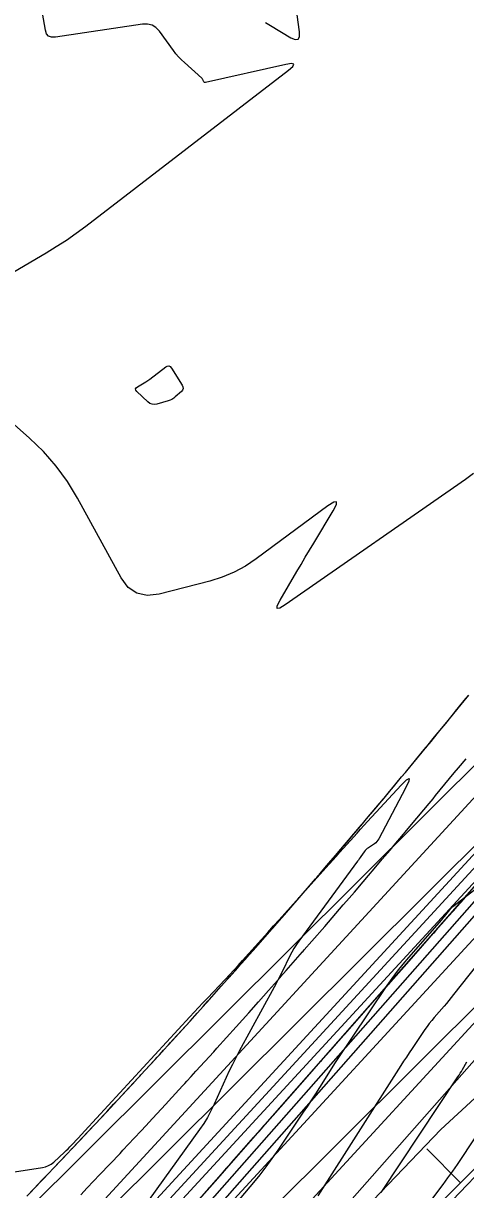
# Model space of a CAD drawing. Extents: x 658976 to 668721, y 639543 to 647196.
# Drawn here: x 662073.3 to 662119.6, y 642976.9 to 643099.3 of the extents above; entities that cross this region are included whole.
import ezdxf

# ---------------------------------------------------------------- set-up
doc = ezdxf.new("R2010")
doc.units = 0
for name, color, linetype in [('Ex_Major Contours', 7, 'Continuous'), ('Ex_Minor Contours', 7, 'Continuous'), ('R_Ramp 15 Degree_Min Ls', 7, 'Continuous'), ('R_Ramp 20 Degree Des Ls', 7, 'Continuous'), ('R_Ramp 20 Degree Existing Ramp', 7, 'Continuous'), ('R_Ramp 20 Degree_Min Ls', 7, 'Continuous')]:
    doc.layers.add(name, color=color, linetype=linetype)

msp = doc.modelspace()

# ---------------------------------------------------------------- linework, layer by layer
at = {"layer": 'Ex_Major Contours'}
msp.add_lwpolyline([(662056.95, 642976.43), (662075.28, 642979.25), (662075.61, 642979.33), (662075.91, 642979.45), (662076.2, 642979.61), (662076.46, 642979.82), (662077.59, 642980.86), (662077.78, 642981.04), (662077.96, 642981.22), (662078.14, 642981.4), (662078.32, 642981.59), (662079.01, 642982.34), (662079.36, 642982.72), (662079.71, 642983.1), (662090.73, 642995.06), (662091.18, 642995.56), (662091.64, 642996.05), (662092.1, 642996.54), (662092.57, 642997.02), (662094.43, 642998.97), (662094.89, 642999.46), (662095.35, 642999.95), (662095.8, 643000.45), (662096.25, 643000.95), (662098.92, 643003.92), (662099.51, 643004.59), (662100.11, 643005.25), (662100.7, 643005.91), (662101.3, 643006.57), (662105, 643010.7), (662105.37, 643011.1), (662105.73, 643011.51), (662106.1, 643011.91), (662106.46, 643012.32), (662107.91, 643013.94), (662108.27, 643014.34), (662108.64, 643014.74), (662109.01, 643015.15), (662109.37, 643015.55), (662112.9, 643019.37), (662113.46, 643019.93), (662113.72, 643020.07), (662113.68, 643019.78), (662113.34, 643019.06), (662110.54, 643013.73), (662110.45, 643013.58), (662110.34, 643013.44), (662110.22, 643013.32), (662110.08, 643013.22), (662109.46, 643012.79), (662109.33, 643012.7), (662109.22, 643012.6), (662109.12, 643012.49), (662109.02, 643012.38), (662108.67, 643011.88), (662108.58, 643011.76), (662108.49, 643011.63), (662108.4, 643011.51), (662108.31, 643011.39), (662102.16, 643003), (662101.9, 643002.63), (662101.65, 643002.24), (662101.42, 643001.85), (662101.21, 643001.44), (662100.41, 642999.79), (662100.21, 642999.38), (662100, 642998.98), (662099.79, 642998.57), (662099.57, 642998.17), (662095.91, 642991.44), (662095.55, 642990.76), (662095.2, 642990.07), (662094.86, 642989.38), (662094.54, 642988.68), (662093.28, 642985.88), (662092.95, 642985.18), (662092.59, 642984.51), (662092.19, 642983.86), (662091.76, 642983.22), (662083.44, 642971.67)], dxfattribs=at)
at = {"layer": 'Ex_Minor Contours'}
for points in [[(662098.66, 643099.39), (662099.19, 643099.06), (662101.33, 643097.79), (662101.79, 643097.59), (662102.09, 643097.63), (662102.24, 643097.89), (662102.24, 643098.39), (662101.28, 643105.33)], [(662070.45, 643072.19), (662075.66, 643075.22), (662076.73, 643075.87), (662077.79, 643076.56), (662078.82, 643077.28), (662079.83, 643078.03), (662101.09, 643094.39), (662101.53, 643094.78), (662101.63, 643095.01), (662101.39, 643095.08), (662100.81, 643094.99), (662092.36, 643093.08), (662092.31, 643093.07), (662092.27, 643093.08), (662092.24, 643093.11), (662092.21, 643093.15), (662092.11, 643093.35), (662092.08, 643093.4), (662092.05, 643093.45), (662092.02, 643093.49), (662091.98, 643093.53), (662090.16, 643095.17), (662089.85, 643095.47), (662089.56, 643095.78), (662089.28, 643096.1), (662089.02, 643096.44), (662087.54, 643098.46), (662087.18, 643098.85), (662086.77, 643099.1), (662086.3, 643099.22), (662085.77, 643099.2), (662076.63, 643097.84), (662076.23, 643097.84), (662075.93, 643097.96), (662075.72, 643098.21), (662075.6, 643098.59), (662075.3, 643100.36)], [(662120.46, 643052.06), (662119.62, 643051.44), (662100.74, 643038.27), (662100.17, 643037.93), (662099.89, 643037.9), (662099.9, 643038.18), (662100.19, 643038.77), (662101.96, 643041.77), (662102.4, 643042.52), (662102.84, 643043.27), (662103.28, 643044.01), (662103.73, 643044.76), (662105.77, 643048.16), (662106.1, 643048.81), (662106.12, 643049.1), (662105.82, 643049.06), (662105.21, 643048.66), (662097.7, 643043.11), (662096.56, 643042.35), (662095.37, 643041.71), (662094.13, 643041.19), (662092.82, 643040.78), (662087.5, 643039.4), (662086.25, 643039.25), (662085.17, 643039.49), (662084.26, 643040.11), (662083.52, 643041.12), (662078.94, 643049.48), (662077.89, 643051.21), (662076.71, 643052.84), (662075.39, 643054.36), (662073.93, 643055.77), (662067.46, 643061.52)], [(662093.29, 642972.73), (662097.44, 642977.67), (662098.11, 642978.49), (662098.75, 642979.33), (662099.38, 642980.18), (662099.98, 642981.05), (662102.66, 642985.05), (662103.09, 642985.69), (662103.51, 642986.34), (662103.93, 642986.98), (662104.35, 642987.64), (662106.01, 642990.25), (662106.43, 642990.9), (662106.85, 642991.54), (662107.28, 642992.19), (662107.71, 642992.83), (662111.43, 642998.33), (662111.96, 642999.09), (662112.52, 642999.84), (662113.1, 643000.57), (662113.7, 643001.28), (662117.14, 643005.25), (662117.25, 643005.38), (662117.36, 643005.5), (662117.46, 643005.63), (662117.57, 643005.76), (662117.98, 643006.28), (662118.08, 643006.41), (662118.2, 643006.53), (662118.32, 643006.64), (662118.44, 643006.74), (662122.95, 643010.25)], [(662123.2, 643003.49), (662118.39, 642997.39), (662118.14, 642997.08), (662117.89, 642996.77), (662117.64, 642996.47), (662117.38, 642996.17), (662116.34, 642994.97), (662116.09, 642994.67), (662115.84, 642994.36), (662115.61, 642994.05), (662115.38, 642993.72), (662114.03, 642991.73), (662113.73, 642991.28), (662113.44, 642990.84), (662113.15, 642990.39), (662112.86, 642989.94), (662104.15, 642976.27)], [(662110.8, 642976.64), (662118.83, 642988.75), (662118.96, 642988.95), (662119.08, 642989.14), (662119.2, 642989.33), (662119.32, 642989.53), (662119.78, 642990.32)], [(662121.15, 642983.17), (662119.24, 642980.29), (662118.75, 642979.57), (662118.26, 642978.86), (662117.76, 642978.16), (662117.24, 642977.47), (662110.99, 642969.15)]]:
    msp.add_lwpolyline(points, dxfattribs=at)
msp.add_lwpolyline([(662089.04, 643059.95), (662088.86, 643059.84), (662088.67, 643059.75), (662088.47, 643059.68), (662087.28, 643059.35), (662087.02, 643059.3), (662086.77, 643059.33), (662086.54, 643059.42), (662086.33, 643059.58), (662085.19, 643060.67), (662085.07, 643060.81), (662085.05, 643060.94), (662085.1, 643061.06), (662085.24, 643061.17), (662086.13, 643061.68), (662086.23, 643061.75), (662086.34, 643061.82), (662086.44, 643061.89), (662086.54, 643061.96), (662088.2, 643063.24), (662088.37, 643063.34), (662088.53, 643063.35), (662088.67, 643063.28), (662088.8, 643063.13), (662089.92, 643061.33), (662090, 643061.15), (662090.02, 643060.98), (662089.96, 643060.82), (662089.84, 643060.67), (662089.2, 643060.09)], close=True, dxfattribs=at)
at = {"layer": 'R_Ramp 15 Degree_Min Ls'}
for p, q in [((662027.08, 642928.34), (662234.9, 643135.3)), ((662031.31, 642924.09), (662239.14, 643131.05)), ((662039.78, 642915.59), (662247.61, 643122.55)), ((661999.48, 642858.53), (662256.07, 643114.04))]:
    msp.add_line(p, q, dxfattribs=at)
msp.add_lwpolyline([(662115.58, 642981.19), (662119.11, 642977.65)], dxfattribs=at)
at = {"layer": 'R_Ramp 20 Degree Des Ls'}
for p, q in [((662070.67, 642951.99), (662169.62, 643064.44)), ((662071.38, 642951.28), (662170.37, 643063.78)), ((662072.09, 642950.58), (662171.12, 643063.12)), ((662079.59, 642943.96), (662178.68, 643056.57))]:
    msp.add_line(p, q, dxfattribs=at)
for points in [[(662074.01, 642976.64), (662074.84, 642977.5), (662075.23, 642977.91), (662075.92, 642978.63), (662076.01, 642978.73), (662076.34, 642979.07), (662077.38, 642980.17), (662077.4, 642980.19), (662078.32, 642981.16), (662078.34, 642981.18), (662078.34, 642981.19), (662078.42, 642981.27), (662079.23, 642982.13), (662079.64, 642982.57), (662080.74, 642983.73), (662080.77, 642983.76), (662080.83, 642983.83), (662081.28, 642984.31), (662081.73, 642984.79), (662081.82, 642984.89), (662082.02, 642985.1), (662083.14, 642986.3), (662083.22, 642986.39), (662084.11, 642987.36), (662085.09, 642988.41), (662085.15, 642988.47), (662085.28, 642988.62), (662085.52, 642988.88), (662085.61, 642988.97), (662087.44, 642990.97), (662087.9, 642991.47), (662087.98, 642991.56), (662088.48, 642992.11), (662088.72, 642992.37), (662088.98, 642992.66), (662090.26, 642994.07), (662090.34, 642994.16), (662090.75, 642994.61), (662091.49, 642995.43), (662092.13, 642996.14), (662092.59, 642996.66), (662092.61, 642996.68), (662092.69, 642996.77), (662092.7, 642996.78), (662092.79, 642996.88), (662094.03, 642998.26), (662094.69, 642999), (662094.94, 642999.28), (662094.95, 642999.3), (662095.03, 642999.39), (662095.14, 642999.5), (662095.51, 642999.93), (662096.09, 643000.58), (662096.57, 643001.12), (662096.72, 643001.29), (662097.28, 643001.93), (662097.3, 643001.94), (662097.36, 643002.01), (662098.87, 643003.74), (662099.6, 643004.57), (662099.68, 643004.65), (662099.84, 643004.84), (662100.32, 643005.39), (662100.5, 643005.6), (662100.54, 643005.64), (662101.42, 643006.66), (662101.91, 643007.22), (662101.98, 643007.3), (662102.21, 643007.57), (662103.75, 643009.36), (662104.04, 643009.68), (662104.19, 643009.86), (662104.2, 643009.88), (662104.28, 643009.96), (662104.35, 643010.05), (662105.1, 643010.92), (662105.52, 643011.42), (662106.49, 643012.55), (662106.56, 643012.63), (662106.95, 643013.1), (662107.59, 643013.85), (662107.72, 643014.01), (662108.74, 643015.21), (662108.76, 643015.23), (662108.81, 643015.29), (662108.83, 643015.31), (662109.25, 643015.82), (662110.12, 643016.85), (662111.02, 643017.92), (662111.09, 643018), (662111.38, 643018.35), (662111.68, 643018.71), (662112.07, 643019.18), (662112.8, 643020.06), (662112.93, 643020.22), (662113.25, 643020.6), (662113.27, 643020.62), (662113.28, 643020.63), (662113.34, 643020.7), (662115, 643022.72), (662115.31, 643023.09), (662115.49, 643023.31), (662115.51, 643023.33), (662115.58, 643023.41), (662116.4, 643024.42), (662117.73, 643026.05), (662117.8, 643026.13), (662118.52, 643027.02), (662118.6, 643027.11), (662119.5, 643028.23), (662119.95, 643028.78)], [(662090.35, 642974.36), (662093.65, 642978.11), (662096.96, 642981.86), (662100.26, 642985.62), (662103.56, 642989.37), (662104.22, 642990.12), (662106.86, 642993.12), (662110.17, 642996.88), (662113.47, 643000.63), (662116.77, 643004.38), (662120.08, 643008.14)], [(662091.58, 642975.75), (662092.69, 642977.01), (662092.77, 642977.11), (662093.66, 642978.11), (662094.62, 642979.21), (662094.68, 642979.27), (662094.81, 642979.42), (662095.05, 642979.69), (662095.13, 642979.79), (662096.96, 642981.86), (662097.41, 642982.38), (662097.49, 642982.47), (662097.99, 642983.04), (662098.23, 642983.31), (662098.5, 642983.61), (662099.77, 642985.06), (662099.85, 642985.15), (662100.26, 642985.61), (662101.01, 642986.46), (662101.65, 642987.19), (662102.12, 642987.72), (662102.13, 642987.74), (662102.21, 642987.83), (662102.22, 642987.84), (662102.32, 642987.95), (662103.56, 642989.37), (662104.22, 642990.12), (662104.48, 642990.4), (662104.49, 642990.42), (662104.57, 642990.52), (662104.68, 642990.64), (662105.06, 642991.07), (662105.65, 642991.73), (662106.13, 642992.29), (662106.28, 642992.46), (662106.85, 642993.11), (662106.87, 642993.12), (662106.93, 642993.2), (662108.47, 642994.95), (662109.21, 642995.79), (662109.29, 642995.88), (662109.46, 642996.07), (662109.95, 642996.62), (662110.14, 642996.84), (662110.17, 642996.88), (662111.07, 642997.9), (662111.57, 642998.47), (662111.65, 642998.56), (662111.88, 642998.82), (662113.47, 643000.63), (662113.76, 643000.96), (662113.92, 643001.13), (662113.93, 643001.15), (662114.01, 643001.24), (662114.09, 643001.33), (662114.86, 643002.2), (662115.29, 643002.7), (662116.29, 643003.83), (662116.37, 643003.92), (662116.78, 643004.38), (662117.44, 643005.13), (662117.58, 643005.29), (662118.64, 643006.5), (662118.65, 643006.52), (662118.71, 643006.58), (662118.73, 643006.6), (662119.17, 643007.1), (662120.08, 643008.14)]]:
    msp.add_lwpolyline(points, dxfattribs=at)
at = {"layer": 'R_Ramp 20 Degree Existing Ramp'}
for p, q in [((662066.29, 642959.07), (662201.71, 643106.33)), ((662069.15, 642956.27), (662204.68, 643103.65)), ((662069.87, 642955.57), (662205.39, 643102.95)), ((662070.59, 642954.87), (662206.1, 643102.25)), ((662073.45, 642952.08), (662208.83, 643099.3)), ((662077.87, 642948.02), (662213.24, 643095.23))]:
    msp.add_line(p, q, dxfattribs=at)
at = {"layer": 'R_Ramp 20 Degree_Min Ls'}
for p, q in [((662245.69, 643102.33), (662117.04, 642983.23)), ((662117.04, 642983.23), (662082.45, 642947.13)), ((662121.37, 642979.08), (662086.78, 642942.98))]:
    msp.add_line(p, q, dxfattribs=at)
for points in [[(662073.64, 642976.25), (662076.01, 642978.73), (662076.34, 642979.07), (662076.4, 642979.14), (662077.09, 642979.87), (662078.42, 642981.27), (662080.52, 642983.5), (662080.83, 642983.83), (662082.02, 642985.1), (662082.74, 642985.88), (662083.22, 642986.39), (662083.93, 642987.16), (662085.33, 642988.67), (662085.61, 642988.97), (662087.08, 642990.58), (662087.32, 642990.84), (662087.54, 642991.08), (662087.98, 642991.56), (662088.48, 642992.11), (662090.34, 642994.16), (662090.69, 642994.54), (662092.69, 642996.77), (662094.03, 642998.26), (662095.03, 642999.39), (662096.09, 643000.58), (662097.33, 643001.98), (662097.35, 643002), (662097.36, 643002.01), (662097.94, 643002.68), (662099.67, 643004.65), (662099.68, 643004.65), (662099.84, 643004.84), (662100.65, 643005.77), (662101.98, 643007.3), (662103.92, 643009.55), (662104.28, 643009.96), (662105.1, 643010.92), (662106.01, 643011.99), (662106.56, 643012.63), (662107.18, 643013.36), (662108.02, 643014.36), (662108.83, 643015.31), (662109.25, 643015.82), (662110.23, 643016.98), (662110.41, 643017.19), (662111.09, 643018), (662112.93, 643020.22), (662113.34, 643020.7), (662113.62, 643021.04), (662115.58, 643023.41), (662116.02, 643023.96), (662116.8, 643024.91), (662117.8, 643026.13), (662119.17, 643027.82), (662119.97, 643028.8)], [(662079.29, 642976.37), (662079.98, 642977.1), (662081.31, 642978.5), (662083.41, 642980.73), (662083.72, 642981.06), (662084.9, 642982.33), (662085.63, 642983.11), (662086.11, 642983.63), (662086.82, 642984.39), (662088.21, 642985.9), (662088.5, 642986.2), (662089.97, 642987.81), (662090.21, 642988.07), (662090.43, 642988.31), (662090.87, 642988.79), (662091.37, 642989.34), (662093.23, 642991.39), (662093.57, 642991.77), (662095.58, 642994), (662096.92, 642995.49), (662097.92, 642996.62), (662098.98, 642997.81), (662100.22, 642999.21), (662100.24, 642999.23), (662100.25, 642999.25), (662100.83, 642999.91), (662102.56, 643001.88), (662102.57, 643001.89), (662102.73, 643002.07), (662103.53, 643003), (662104.87, 643004.54), (662106.81, 643006.79), (662107.17, 643007.2), (662107.98, 643008.15), (662108.9, 643009.22), (662109.45, 643009.87), (662110.06, 643010.59), (662110.91, 643011.59), (662111.72, 643012.55), (662112.14, 643013.05), (662113.12, 643014.21), (662113.3, 643014.42), (662113.98, 643015.24), (662115.82, 643017.45), (662116.23, 643017.94), (662116.5, 643018.27), (662118.46, 643020.65), (662118.91, 643021.19), (662119.69, 643022.14)]]:
    msp.add_lwpolyline(points, dxfattribs=at)

doc.saveas('drawing.dxf')
